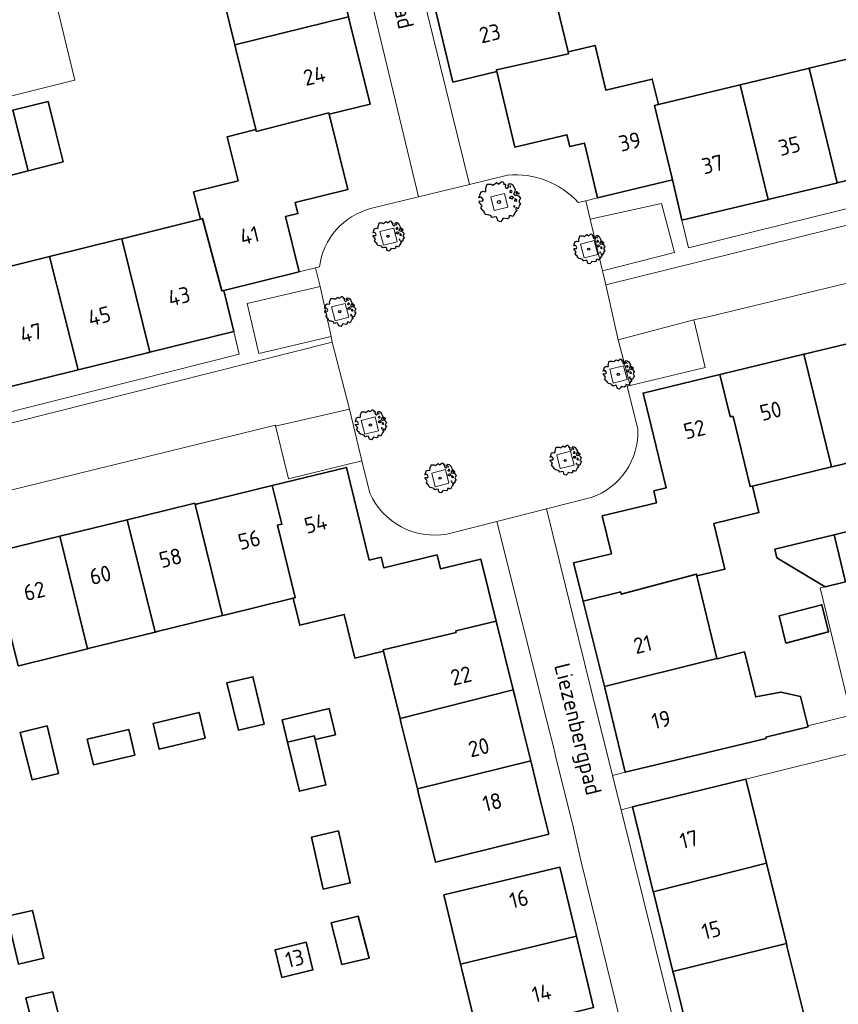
# Model space of a CAD drawing. Header units: metres. Extents: x 152391 to 157968, y 462336 to 467280.
# Tile 698 of 736: x 157218 to 157288, y 464611 to 464694. Entities that reach past the tile are written whole.
import ezdxf
from ezdxf.enums import TextEntityAlignment as Align

# ---------------------------------------------------------------- set-up
doc = ezdxf.new("R2010")
doc.units = ezdxf.units.M
doc.header["$LTSCALE"] = 0.75
doc.layers.get('0').update_dxf_attribs({"lineweight": 25})
for name, color, linetype, lineweight in [('B-GV-GR-BOOM-S', 252, 'Continuous', 25), ('B-WE-GR-GROENVOORZIENING-GV', 251, 'Continuous', 18), ('B-WE-OG-BEBOUWING-GV', 6, 'Continuous', 35), ('B-WE-OG-BEBOUWING-T18', 1, 'Continuous', 18), ('B-WE-OG-TERREIN_CULTUURSCHEIDING-GV', 251, 'Continuous', 18), ('B-WE-OG-TOPOGRAFIE-T18', 1, 'Continuous', 18), ('B-WE-VH-VERHARDING_BETONSTRAATSTEEN-GV', 251, 'Continuous', 18), ('B-WE-VH-VERHARDING_STRAATBAKSTEEN-GV', 251, 'Continuous', 18), ('B-WE-VH-VERHARDING_TEGEL-GV', 251, 'Continuous', 18)]:
    doc.layers.add(name, color=color, linetype=linetype, lineweight=lineweight)
doc.styles.add('NLCS-ISO-M750-T18', font='NLCS-ISO.ttf', dxfattribs={"height": 1.35})

# ---------------------------------------------------------------- blocks, each defined once
blk = doc.blocks.new('SGR-BOOM_21_30')
at = {"linetype": 'Continuous'}
for p, q in [((0.065, 1.581), (0.205, 1.712)), ((0.205, 1.712), (0.263, 1.729)), ((0.263, 1.729), (0.333, 1.696)), ((0.333, 1.696), (0.391, 1.647)), ((-1.633, 0.579), (-1.528, 0.875)), ((-1.528, 0.875), (-1.458, 0.858)), ((-1.458, 0.858), (-1.342, 0.908)), ((-1.342, 0.908), (-1.179, 0.858)), ((-1.179, 0.858), (-1.121, 0.924)), ((-1.133, 1.088), (-1.109, 1.187)), ((-1.121, 0.924), (-1.133, 1.088)), ((-1.109, 1.187), (-1.051, 1.335)), ((-1.051, 1.335), (-1.016, 1.499)), ((-1.016, 1.499), (-0.668, 1.499)), ((-0.668, 1.499), (-0.516, 1.433)), ((-0.516, 1.433), (-0.47, 1.45)), ((-0.47, 1.45), (-0.365, 1.548)), ((-0.365, 1.548), (-0.226, 1.647)), ((-0.226, 1.647), (-0.133, 1.581)), ((-0.133, 1.581), (-0.063, 1.515)), ((-0.063, 1.515), (0.065, 1.581)), ((0.402, 1.532), (0.379, 1.499)), ((0.379, 1.499), (0.53, 1.515)), ((0.391, 1.647), (0.402, 1.532)), ((0.542, 1.483), (0.507, 1.285)), ((0.507, 1.285), (0.565, 1.236)), ((0.53, 1.515), (0.542, 1.483)), ((0.565, 1.236), (0.693, 1.154)), ((0.693, 1.154), (0.751, 1.203)), ((0.751, 1.203), (0.798, 1.285)), ((0.786, 1.4), (0.891, 1.565)), ((0.798, 1.285), (0.786, 1.4)), ((0.891, 1.565), (1.019, 1.532)), ((0.937, 0.908), (0.891, 0.875)), ((0.891, 0.875), (0.926, 0.825)), ((0.972, 1.368), (0.926, 1.335)), ((0.926, 1.335), (0.949, 1.253)), ((0.926, 0.825), (0.984, 0.842)), ((0.972, 0.973), (0.937, 0.908)), ((0.949, 1.253), (0.961, 1.236)), ((0.961, 1.269), (0.972, 1.368)), ((1.03, 0.973), (0.972, 0.973)), ((0.984, 0.842), (1.03, 0.776)), ((1.019, 1.532), (1.158, 1.45)), ((1.077, 0.94), (1.03, 0.973)), ((1.03, 0.776), (1.077, 0.842)), ((1.124, 0.875), (1.077, 0.94)), ((1.077, 0.842), (1.124, 0.875)), ((1.158, 1.45), (1.251, 1.269)), ((1.251, 1.269), (1.379, 1.055)), ((1.379, 1.055), (1.321, 0.793)), ((1.472, 0.858), (1.438, 0.809)), ((1.542, 0.858), (1.472, 0.858)), ((1.624, 0.76), (1.542, 0.858)), ((-1.703, 0.365), (-1.656, 0.48)), ((-1.493, 0.415), (-1.703, 0.365)), ((-1.679, -0.029), (-1.668, 0.086)), ((-1.668, 0.086), (-1.389, 0.07)), ((-1.656, 0.48), (-1.598, 0.53)), ((-1.598, 0.53), (-1.633, 0.579)), ((-1.423, 0.333), (-1.493, 0.415)), ((-1.33, 0.185), (-1.423, 0.333)), ((-1.389, 0.07), (-1.33, 0.185)), ((0.926, 0.415), (0.891, 0.333)), ((0.891, 0.333), (1.03, 0.316)), ((1.054, 0.464), (0.926, 0.415)), ((1.03, 0.316), (1.112, 0.251)), ((1.112, 0.464), (1.054, 0.464)), ((1.217, 0.398), (1.112, 0.464)), ((1.112, 0.251), (1.205, 0.365)), ((1.205, 0.365), (1.24, 0.415)), ((1.321, 0.793), (1.228, 0.694)), ((1.228, 0.694), (1.275, 0.628)), ((1.275, 0.628), (1.379, 0.563)), ((1.344, 0.185), (1.31, 0.103)), ((1.434, 0.049), (1.31, 0.103)), ((1.356, 0.3), (1.344, 0.234)), ((1.344, 0.234), (1.344, 0.185)), ((1.426, 0.234), (1.356, 0.3)), ((1.379, 0.563), (1.438, 0.595)), ((1.472, 0.201), (1.426, 0.234)), ((1.434, 0.049), (1.507, 0.136)), ((1.438, 0.809), (1.461, 0.743)), ((1.438, 0.595), (1.565, 0.563)), ((1.461, 0.743), (1.531, 0.694)), ((1.507, 0.136), (1.472, 0.201)), ((1.531, 0.727), (1.635, 0.678)), ((1.531, 0.694), (1.542, 0.727)), ((1.565, 0.563), (1.635, 0.513)), ((1.728, 0.71), (1.624, 0.76)), ((1.635, 0.678), (1.728, 0.71)), ((1.635, 0.513), (1.81, 0.316)), ((1.717, 0.103), (1.67, 0.037)), ((1.67, 0.037), (1.763, -0.094)), ((1.81, 0.316), (1.717, 0.103)), ((-1.54, -0.177), (-1.679, -0.029)), ((-1.551, -0.505), (-1.493, -0.423)), ((-1.354, -0.752), (-1.551, -0.505)), ((-1.435, -0.324), (-1.54, -0.177)), ((-1.493, -0.423), (-1.435, -0.324)), ((-1.249, -0.784), (-1.354, -0.752)), ((-1.272, -0.899), (-1.249, -0.784)), ((1.286, -0.292), (1.24, -0.357)), ((1.24, -0.357), (1.251, -0.423)), ((1.263, -0.423), (1.333, -0.407)), ((1.333, -0.341), (1.286, -0.292)), ((1.333, -0.407), (1.333, -0.341)), ((1.368, -0.834), (1.356, -0.883)), ((1.484, -0.801), (1.368, -0.834)), ((1.461, -0.472), (1.391, -0.587)), ((1.391, -0.587), (1.426, -0.637)), ((1.426, -0.637), (1.496, -0.702)), ((1.577, -0.587), (1.461, -0.472)), ((1.496, -0.702), (1.484, -0.801)), ((1.658, -0.522), (1.577, -0.587)), ((1.682, -0.423), (1.658, -0.522)), ((1.717, -0.308), (1.682, -0.423)), ((1.845, -0.177), (1.717, -0.308)), ((1.763, -0.094), (1.845, -0.177)), ((-1.109, -1.047), (-1.272, -0.899)), ((-0.912, -1.08), (-1.109, -1.047)), ((-0.668, -1.179), (-0.912, -1.08)), ((-0.679, -1.294), (-0.668, -1.179)), ((-0.551, -1.326), (-0.679, -1.294)), ((-0.4, -1.261), (-0.551, -1.326)), ((-0.191, -1.277), (-0.4, -1.261)), ((-0.156, -1.425), (-0.191, -1.277)), ((-0.133, -1.491), (-0.156, -1.425)), ((-0.098, -1.606), (-0.133, -1.491)), ((0.112, -1.671), (-0.098, -1.606)), ((0.251, -1.524), (0.112, -1.671)), ((0.356, -1.376), (0.251, -1.524)), ((0.682, -1.441), (0.356, -1.376)), ((0.833, -1.359), (0.682, -1.441)), ((0.844, -1.162), (0.833, -1.359)), ((1.03, -1.179), (0.844, -1.162)), ((1.182, -1.244), (1.03, -1.179)), ((1.286, -1.014), (1.182, -1.244)), ((1.356, -0.883), (1.286, -1.014))]:
    blk.add_line(p, q, dxfattribs=at)
blk.add_circle((0, 0), 0.126, dxfattribs=at)
blk = doc.blocks.new('SGR-BOOM_0_20')
at = {"linetype": 'Continuous'}
for p, q in [((-0.85, 0.816), (-0.832, 0.89)), ((-0.832, 0.89), (-0.788, 1.001)), ((-0.788, 1.001), (-0.762, 1.124)), ((-0.762, 1.124), (-0.501, 1.124)), ((-0.501, 1.124), (-0.387, 1.075)), ((-0.387, 1.075), (-0.352, 1.087)), ((-0.352, 1.087), (-0.274, 1.161)), ((-0.274, 1.161), (-0.169, 1.235)), ((-0.169, 1.235), (-0.099, 1.186)), ((-0.099, 1.186), (-0.047, 1.137)), ((-0.047, 1.137), (0.049, 1.186)), ((0.049, 1.186), (0.154, 1.284)), ((0.154, 1.284), (0.197, 1.297)), ((0.197, 1.297), (0.25, 1.272)), ((0.25, 1.272), (0.293, 1.235)), ((0.302, 1.149), (0.284, 1.124)), ((0.284, 1.124), (0.398, 1.137)), ((0.293, 1.235), (0.302, 1.149)), ((0.407, 1.112), (0.38, 0.964)), ((0.38, 0.964), (0.424, 0.927)), ((0.398, 1.137), (0.407, 1.112)), ((0.424, 0.927), (0.52, 0.865)), ((0.52, 0.865), (0.564, 0.902)), ((0.564, 0.902), (0.598, 0.964)), ((0.59, 1.05), (0.668, 1.173)), ((0.598, 0.964), (0.59, 1.05)), ((0.668, 1.173), (0.764, 1.149)), ((0.729, 1.026), (0.694, 1.001)), ((0.694, 1.001), (0.712, 0.939)), ((0.712, 0.939), (0.721, 0.927)), ((0.721, 0.952), (0.729, 1.026)), ((0.764, 1.149), (0.869, 1.087)), ((0.869, 1.087), (0.939, 0.952)), ((0.939, 0.952), (1.035, 0.792)), ((-1.277, 0.274), (-1.242, 0.36)), ((-1.12, 0.311), (-1.277, 0.274)), ((-1.259, -0.022), (-1.251, 0.065)), ((-1.251, 0.065), (-1.041, 0.052)), ((-1.242, 0.36), (-1.198, 0.397)), ((-1.225, 0.434), (-1.146, 0.656)), ((-1.198, 0.397), (-1.225, 0.434)), ((-1.146, 0.656), (-1.094, 0.644)), ((-1.068, 0.249), (-1.12, 0.311)), ((-1.094, 0.644), (-1.007, 0.681)), ((-0.998, 0.139), (-1.068, 0.249)), ((-1.041, 0.052), (-0.998, 0.139)), ((-1.007, 0.681), (-0.884, 0.644)), ((-0.884, 0.644), (-0.841, 0.693)), ((-0.841, 0.693), (-0.85, 0.816)), ((0.703, 0.681), (0.668, 0.656)), ((0.668, 0.656), (0.694, 0.619)), ((0.694, 0.311), (0.668, 0.249)), ((0.668, 0.249), (0.773, 0.237)), ((0.694, 0.619), (0.738, 0.631)), ((0.79, 0.348), (0.694, 0.311)), ((0.729, 0.73), (0.703, 0.681)), ((0.773, 0.73), (0.729, 0.73)), ((0.738, 0.631), (0.773, 0.582)), ((0.808, 0.705), (0.773, 0.73)), ((0.773, 0.582), (0.808, 0.631)), ((0.773, 0.237), (0.834, 0.188)), ((0.834, 0.348), (0.79, 0.348)), ((0.843, 0.656), (0.808, 0.705)), ((0.808, 0.631), (0.843, 0.656)), ((0.912, 0.299), (0.834, 0.348)), ((0.834, 0.188), (0.904, 0.274)), ((0.904, 0.274), (0.93, 0.311)), ((0.991, 0.594), (0.921, 0.521)), ((0.921, 0.521), (0.956, 0.471)), ((0.956, 0.471), (1.035, 0.422)), ((1.008, 0.139), (0.982, 0.077)), ((1.075, 0.037), (0.982, 0.077)), ((1.035, 0.792), (0.991, 0.594)), ((1.017, 0.225), (1.008, 0.176)), ((1.008, 0.176), (1.008, 0.139)), ((1.069, 0.176), (1.017, 0.225)), ((1.035, 0.422), (1.078, 0.447)), ((1.104, 0.151), (1.069, 0.176)), ((1.075, 0.037), (1.13, 0.102)), ((1.104, 0.644), (1.078, 0.607)), ((1.078, 0.607), (1.096, 0.557)), ((1.078, 0.447), (1.174, 0.422)), ((1.096, 0.557), (1.148, 0.521)), ((1.157, 0.644), (1.104, 0.644)), ((1.13, 0.102), (1.104, 0.151)), ((1.148, 0.545), (1.226, 0.508)), ((1.148, 0.521), (1.157, 0.545)), ((1.218, 0.57), (1.157, 0.644)), ((1.174, 0.422), (1.226, 0.385)), ((1.296, 0.533), (1.218, 0.57)), ((1.226, 0.508), (1.296, 0.533)), ((1.226, 0.385), (1.357, 0.237)), ((1.287, 0.077), (1.253, 0.028)), ((1.253, 0.028), (1.322, -0.071)), ((1.357, 0.237), (1.287, 0.077)), ((-1.155, -0.132), (-1.259, -0.022)), ((-1.164, -0.379), (-1.12, -0.317)), ((-1.015, -0.564), (-1.164, -0.379)), ((-1.076, -0.243), (-1.155, -0.132)), ((-1.12, -0.317), (-1.076, -0.243)), ((-0.937, -0.588), (-1.015, -0.564)), ((-0.954, -0.675), (-0.937, -0.588)), ((-0.832, -0.785), (-0.954, -0.675)), ((-0.684, -0.81), (-0.832, -0.785)), ((-0.501, -0.884), (-0.684, -0.81)), ((0.965, -0.761), (0.886, -0.933)), ((0.965, -0.219), (0.93, -0.268)), ((0.93, -0.268), (0.939, -0.317)), ((0.947, -0.317), (1, -0.305)), ((1, -0.256), (0.965, -0.219)), ((1.017, -0.662), (0.965, -0.761)), ((1, -0.305), (1, -0.256)), ((1.026, -0.625), (1.017, -0.662)), ((1.113, -0.601), (1.026, -0.625)), ((1.096, -0.354), (1.043, -0.44)), ((1.043, -0.44), (1.069, -0.477)), ((1.069, -0.477), (1.122, -0.527)), ((1.183, -0.44), (1.096, -0.354)), ((1.122, -0.527), (1.113, -0.601)), ((1.244, -0.391), (1.183, -0.44)), ((1.261, -0.317), (1.244, -0.391)), ((1.287, -0.231), (1.261, -0.317)), ((1.383, -0.132), (1.287, -0.231)), ((1.322, -0.071), (1.383, -0.132)), ((-0.509, -0.97), (-0.501, -0.884)), ((-0.413, -0.995), (-0.509, -0.97)), ((-0.3, -0.946), (-0.413, -0.995)), ((-0.143, -0.958), (-0.3, -0.946)), ((-0.117, -1.069), (-0.143, -0.958)), ((-0.099, -1.118), (-0.117, -1.069)), ((-0.073, -1.204), (-0.099, -1.118)), ((0.084, -1.254), (-0.073, -1.204)), ((0.188, -1.143), (0.084, -1.254)), ((0.267, -1.032), (0.188, -1.143)), ((0.511, -1.081), (0.267, -1.032)), ((0.625, -1.019), (0.511, -1.081)), ((0.633, -0.872), (0.625, -1.019)), ((0.773, -0.884), (0.633, -0.872)), ((0.886, -0.933), (0.773, -0.884))]:
    blk.add_line(p, q, dxfattribs=at)
blk.add_circle((0, 0), 0.0948, dxfattribs=at)

msp = doc.modelspace()

# ---------------------------------------------------------------- linework, layer by layer
at = {"layer": 'B-WE-GR-GROENVOORZIENING-GV'}
for points in [[(157258.592, 464678.268), (157259.756, 464678.564), (157259.46, 464679.727), (157258.297, 464679.431)], [(157249.206, 464675.334), (157250.37, 464675.63), (157250.074, 464676.793), (157248.911, 464676.497)], [(157266.198, 464674.267), (157267.362, 464674.563), (157267.066, 464675.726), (157265.903, 464675.43)], [(157245.108, 464668.944), (157246.272, 464669.24), (157245.976, 464670.403), (157244.813, 464670.107)], [(157268.678, 464663.662), (157269.842, 464663.958), (157269.546, 464665.121), (157268.383, 464664.825)], [(157247.625, 464659.326), (157248.789, 464659.622), (157248.493, 464660.785), (157247.33, 464660.489)], [(157264.187, 464656.418), (157265.351, 464656.714), (157265.055, 464657.877), (157263.892, 464657.581)], [(157253.596, 464654.868), (157254.76, 464655.164), (157254.464, 464656.327), (157253.301, 464656.031)]]:
    msp.add_lwpolyline(points, close=True, dxfattribs=at)
at = {"layer": 'B-WE-OG-BEBOUWING-GV'}
for points in [[(157244.523, 464701.644), (157234.89, 464699.295), (157234.938, 464699.102), (157231.657, 464698.275), (157232.413, 464695.167), (157235.734, 464695.885), (157236.615, 464692.326), (157246.246, 464694.684), (157244.604, 464701.317)], [(157264.856, 464691.713), (157263.225, 464698.513), (157263.19, 464698.659), (157253.396, 464696.245), (157253.425, 464696.124), (157255.096, 464689.156), (157258.812, 464690.046), (157258.775, 464690.199), (157264.893, 464691.557)], [(157246.246, 464694.684), (157236.615, 464692.326), (157236.709, 464691.945), (157238.395, 464685.132), (157238.433, 464684.977), (157244.584, 464686.553), (157244.608, 464686.442), (157248.078, 464687.284), (157246.338, 464694.311)], [(157264.856, 464691.713), (157264.893, 464691.557), (157258.775, 464690.199), (157258.812, 464690.046), (157260.345, 464683.648), (157264.748, 464684.702), (157264.991, 464683.692), (157266.237, 464683.991), (157267.351, 464679.349), (157273.68, 464680.867), (157272.172, 464687.188), (157272.498, 464687.267), (157271.983, 464689.413), (157268.051, 464688.47), (157267.141, 464692.261)], [(157285.275, 464690.326), (157287.652, 464680.612), (157293.518, 464682.017), (157293.625, 464682.043), (157291.27, 464691.762), (157291.086, 464691.718)], [(157287.652, 464680.612), (157285.275, 464690.326), (157285.198, 464690.308), (157279.424, 464688.926), (157281.803, 464679.21), (157287.595, 464680.598)], [(157281.803, 464679.21), (157279.424, 464688.926), (157272.498, 464687.267), (157272.172, 464687.188), (157273.68, 464680.867), (157274.497, 464677.46), (157281.716, 464679.189)], [(157221.468, 464684.877), (157220.813, 464687.513), (157217.826, 464686.78), (157219.113, 464681.647), (157222.082, 464682.404)], [(157219.113, 464681.647), (157217.826, 464686.78), (157214.975, 464686.081), (157215.629, 464683.406), (157216.239, 464680.914)], [(157244.608, 464686.442), (157244.584, 464686.553), (157238.433, 464684.977), (157238.395, 464685.132), (157235.97, 464684.532), (157236.894, 464680.794), (157233.126, 464679.862), (157233.701, 464677.537), (157233.887, 464677.587), (157235.52, 464671.465), (157235.683, 464671.505), (157242.06, 464673.085), (157240.903, 464677.758), (157241.965, 464678.021), (157241.732, 464678.965), (157246.197, 464680.071)], [(157227.048, 464675.889), (157229.428, 464666.277), (157236.541, 464668.038), (157235.683, 464671.505), (157235.52, 464671.465), (157233.887, 464677.587), (157233.701, 464677.537)], [(157229.428, 464666.277), (157227.048, 464675.889), (157226.857, 464675.842), (157220.93, 464674.374), (157223.337, 464664.771), (157229.225, 464666.227)], [(157215.104, 464672.93), (157217.522, 464663.332), (157223.337, 464664.771), (157220.93, 464674.374), (157215.143, 464672.94)], [(157293.043, 464657.977), (157290.724, 464667.521), (157290.504, 464667.468), (157284.964, 464666.129), (157284.823, 464666.095), (157287.157, 464656.551), (157287.308, 464656.588)], [(157280.467, 464654.931), (157287.157, 464656.551), (157284.823, 464666.095), (157277.96, 464664.436), (157277.714, 464664.377), (157278.583, 464660.821), (157278.821, 464660.82), (157280.26, 464654.881)], [(157277.714, 464664.377), (157271.206, 464662.803), (157271.878, 464660.027), (157273.15, 464654.77), (157272.105, 464654.517), (157272.345, 464653.523), (157267.746, 464652.408), (157268.523, 464649.202), (157265.319, 464648.427), (157266.127, 464645.189), (157269.308, 464645.96), (157269.357, 464645.759), (157275.726, 464647.467), (157275.764, 464647.311), (157278.129, 464647.884), (157277.192, 464651.758), (157281.011, 464652.682), (157280.467, 464654.931), (157280.26, 464654.881), (157278.821, 464660.82), (157278.583, 464660.821)], [(157239.773, 464654.97), (157240.606, 464651.699), (157240.233, 464651.613), (157241.743, 464645.48), (157241.556, 464645.433), (157242.121, 464643.137), (157245.884, 464644.062), (157246.794, 464640.361), (157249.208, 464640.954), (157249.182, 464641.055), (157255.365, 464642.53), (157255.339, 464642.654), (157258.749, 464643.493), (157257.45, 464648.744), (157254.046, 464647.907), (157253.752, 464649.102), (157249.252, 464647.995), (157249.028, 464648.905), (157248, 464648.653), (157246.07, 464656.515)], [(157233.251, 464653.37), (157235.587, 464643.964), (157235.857, 464644.031), (157241.556, 464645.433), (157241.743, 464645.48), (157240.233, 464651.613), (157240.606, 464651.699), (157239.773, 464654.97), (157233.572, 464653.449)], [(157235.587, 464643.964), (157233.251, 464653.37), (157233.224, 464653.479), (157230.715, 464652.852), (157227.486, 464652.066), (157229.865, 464642.556), (157230.033, 464642.597)], [(157221.784, 464650.679), (157224.145, 464641.149), (157224.206, 464641.164), (157229.865, 464642.556), (157227.486, 464652.066)], [(157293.552, 464648.094), (157293.071, 464650.186), (157292.622, 464652.029), (157289.546, 464651.322), (157287.389, 464650.797), (157288.357, 464646.826)], [(157218.256, 464639.699), (157218.311, 464639.713), (157224.145, 464641.149), (157221.784, 464650.679), (157215.875, 464649.242)], [(157287.389, 464650.797), (157282.367, 464649.591), (157282.544, 464648.853), (157286.617, 464646.402), (157288.357, 464646.826)], [(157275.764, 464647.311), (157275.726, 464647.467), (157269.357, 464645.759), (157269.308, 464645.96), (157266.127, 464645.189), (157267.933, 464637.955), (157277.456, 464640.327)], [(157283.291, 464641.631), (157286.913, 464642.59), (157286.346, 464644.874), (157282.724, 464643.928)], [(157260.206, 464637.653), (157258.749, 464643.493), (157255.339, 464642.654), (157255.365, 464642.53), (157249.182, 464641.055), (157249.208, 464640.954), (157250.615, 464635.237)], [(157277.456, 464640.327), (157267.933, 464637.955), (157267.965, 464637.824), (157269.697, 464630.68), (157281.614, 464633.55), (157281.591, 464633.642), (157285.171, 464634.533), (157285.151, 464634.616), (157284.53, 464637.111), (157282.875, 464637.479), (157280.745, 464637.066), (157279.805, 464640.875), (157277.465, 464640.29)], [(157239.113, 464634.764), (157238.151, 464638.776), (157235.935, 464638.245), (157236.916, 464634.238)], [(157250.615, 464635.237), (157250.693, 464634.918), (157252.079, 464629.287), (157261.682, 464631.661), (157260.989, 464634.478), (157260.334, 464637.141), (157260.206, 464637.653)], [(157234.115, 464633.567), (157233.593, 464635.746), (157229.689, 464634.809), (157230.21, 464632.632)], [(157243.415, 464633.444), (157245.146, 464633.859), (157244.612, 464636.082), (157240.633, 464635.128), (157241.085, 464633.246), (157243.352, 464633.768)], [(157221.678, 464630.59), (157220.716, 464634.607), (157218.434, 464634.061), (157219.441, 464630.054)], [(157228.15, 464632.139), (157227.629, 464634.316), (157224.11, 464633.474), (157224.648, 464631.301)], [(157243.415, 464633.444), (157243.352, 464633.768), (157241.085, 464633.246), (157242.087, 464629.067), (157244.334, 464629.605)], [(157252.079, 464629.287), (157252.15, 464628.997), (157253.606, 464623.078), (157263.212, 464625.441), (157262.492, 464628.368), (157261.682, 464631.661)], [(157272.063, 464620.562), (157281.658, 464622.992), (157279.906, 464630.11), (157270.295, 464627.745)], [(157244.115, 464620.788), (157246.39, 464621.303), (157245.392, 464625.709), (157243.116, 464625.194)], [(157255.736, 464614.435), (157265.555, 464616.796), (157264.144, 464622.654), (157254.327, 464620.29)], [(157281.658, 464622.992), (157272.063, 464620.562), (157272.075, 464620.512), (157273.726, 464613.802), (157283.336, 464616.173), (157281.691, 464622.858)], [(157218.297, 464614.421), (157220.434, 464614.926), (157219.477, 464618.983), (157217.339, 464618.478)], [(157247.074, 464618.493), (157244.769, 464617.921), (157245.693, 464614.386), (157248.007, 464614.925)], [(157265.555, 464616.796), (157255.736, 464614.435), (157255.85, 464613.963), (157257.218, 464608.282), (157267.01, 464610.755), (157265.644, 464616.425)], [(157242.654, 464616.293), (157240.027, 464615.65), (157240.604, 464613.294), (157243.231, 464613.937)], [(157283.336, 464616.173), (157273.726, 464613.802), (157273.795, 464613.52), (157275.554, 464606.372), (157279.235, 464607.277), (157279.197, 464607.432), (157285.154, 464608.788), (157285.116, 464608.943), (157283.417, 464615.846)], [(157221.215, 464612.071), (157218.929, 464611.558), (157219.942, 464607.431), (157222.217, 464607.989)]]:
    msp.add_lwpolyline(points, close=True, dxfattribs=at)
at = {"layer": 'B-WE-OG-TERREIN_CULTUURSCHEIDING-GV'}
msp.add_lwpolyline([(157219.079, 464705.758), (157198.119, 464703.518), (157203.397, 464682.394), (157212.165, 464684.566), (157211.675, 464686.504), (157223.027, 464689.316), (157223.072, 464689.327)], close=True, dxfattribs=at)
at = {"layer": 'B-WE-VH-VERHARDING_BETONSTRAATSTEEN-GV'}
for points in [[(157311.698, 464684.181), (157275.059, 464675.126), (157274.497, 464677.46), (157273.68, 464680.867), (157267.351, 464679.349), (157266.339, 464679.106), (157266.717, 464677.539), (157272.77, 464678.881), (157273.868, 464674.707), (157267.761, 464673.17), (157268.046, 464671.992), (157306.041, 464681.383)], [(157344.539, 464642.303), (157343.877, 464645.072), (157336.877, 464674.414), (157319.117, 464684.552), (157313.961, 464683.321), (157306.041, 464681.383), (157268.046, 464671.992), (157269.103, 464667.307), (157275.508, 464669.001), (157276.825, 464669.305), (157308.314, 464676.918), (157308.335, 464676.832), (157315.728, 464678.513), (157318.801, 464679.272), (157332.45, 464671.481), (157339.032, 464643.916), (157342.752, 464628.823), (157342.89, 464627.396), (157342.619, 464625.987), (157334.944, 464604.955)]]:
    msp.add_lwpolyline(points, dxfattribs=at)
for points in [[(157273.868, 464674.707), (157272.77, 464678.881), (157266.717, 464677.539), (157267.761, 464673.17)], [(157244.872, 464667.116), (157244.766, 464667.614), (157238.663, 464666.17), (157237.655, 464670.396), (157243.837, 464671.841), (157243.446, 464673.428), (157242.06, 464673.085), (157235.683, 464671.505), (157236.541, 464668.038), (157236.998, 464666.103), (157210.794, 464659.501), (157209.168, 464659.091), (157207.906, 464658.797), (157184.277, 464652.944), (157184.505, 464652.061), (157208.134, 464657.881), (157211.019, 464658.583)], [(157243.837, 464671.841), (157237.655, 464670.396), (157238.663, 464666.17), (157244.766, 464667.614)], [(157270.117, 464663.459), (157276.45, 464664.97), (157275.508, 464669.001), (157269.103, 464667.307)], [(157240.071, 464659.996), (157246.326, 464661.445), (157244.872, 464667.116), (157211.019, 464658.583), (157208.134, 464657.881), (157184.505, 464652.061), (157185.751, 464647.227), (157185.945, 464646.451), (157207.7, 464652.116), (157207.693, 464652.145), (157240.05, 464660.083)], [(157246.326, 464661.445), (157240.071, 464659.996), (157240.088, 464659.928), (157241.174, 464655.556), (157247.383, 464657.078)]]:
    msp.add_lwpolyline(points, close=True, dxfattribs=at)
at = {"layer": 'B-WE-VH-VERHARDING_STRAATBAKSTEEN-GV'}
for points in [[(157259.716, 464681.274), (157256.485, 464680.483), (157252.183, 464679.43), (157248.12, 464678.435)], [(157270.764, 464659.756), (157269.859, 464663.396), (157270.117, 464663.459), (157269.103, 464667.307), (157268.046, 464671.992), (157267.761, 464673.17), (157266.717, 464677.539), (157266.339, 464679.106), (157265.707, 464678.955)], [(157243.793, 464673.514), (157243.446, 464673.428), (157243.837, 464671.841), (157244.766, 464667.614), (157244.872, 464667.116), (157246.326, 464661.445), (157247.383, 464657.078), (157248.053, 464654.331)], [(157254.581, 464650.854), (157258.825, 464651.93), (157263.019, 464652.993), (157266.803, 464653.952)]]:
    msp.add_lwpolyline(points, dxfattribs=at)
for points in [[(157265.707, 464678.955, 0.23389), (157259.716, 464681.274)], [(157248.12, 464678.435, 0.307952), (157243.793, 464673.514)], [(157266.803, 464653.952, 0.330267), (157270.764, 464659.756)], [(157248.053, 464654.331, 0.342949), (157254.581, 464650.854)]]:
    msp.add_lwpolyline(points, format="xyb", dxfattribs=at)
for points in [[(157258.592, 464678.268), (157258.297, 464679.431), (157259.46, 464679.727), (157259.756, 464678.564)], [(157249.206, 464675.334), (157248.911, 464676.497), (157250.074, 464676.793), (157250.37, 464675.63)], [(157266.198, 464674.267), (157265.903, 464675.43), (157267.066, 464675.726), (157267.362, 464674.563)], [(157245.108, 464668.944), (157244.813, 464670.107), (157245.976, 464670.403), (157246.272, 464669.24)], [(157268.678, 464663.662), (157268.383, 464664.825), (157269.546, 464665.121), (157269.842, 464663.958)], [(157247.625, 464659.326), (157247.33, 464660.489), (157248.493, 464660.785), (157248.789, 464659.622)], [(157264.187, 464656.418), (157263.892, 464657.581), (157265.055, 464657.877), (157265.351, 464656.714)], [(157253.596, 464654.868), (157253.301, 464656.031), (157254.464, 464656.327), (157254.76, 464655.164)]]:
    msp.add_lwpolyline(points, close=True, dxfattribs=at)
at = {"layer": 'B-WE-VH-VERHARDING_TEGEL-GV'}
for points in [[(157250.88, 464703.305), (157250.593, 464704.471), (157250.354, 464705.442), (157248.745, 464711.996), (157245.789, 464711.245), (157244.603, 464710.96), (157245.06, 464709.061), (157252.183, 464679.43), (157256.485, 464680.483)], [(157265.968, 464623.093), (157267.288, 464617.696), (157267.399, 464617.242), (157272.445, 464596.619), (157276.734, 464597.667), (157269.34, 464627.51), (157268.615, 464630.409), (157266.796, 464637.679), (157263.019, 464652.993), (157258.825, 464651.93), (157263.049, 464635.027), (157263.74, 464632.262), (157263.759, 464632.183), (157265.315, 464625.958)]]:
    msp.add_lwpolyline(points, close=True, dxfattribs=at)
msp.add_lwpolyline([(157288.357, 464646.826), (157286.617, 464646.402), (157286.204, 464646.303), (157288.83, 464635.507), (157285.151, 464634.616), (157285.171, 464634.533), (157281.591, 464633.642), (157281.614, 464633.55), (157269.697, 464630.68), (157268.615, 464630.409), (157269.34, 464627.51), (157270.295, 464627.745), (157279.906, 464630.11), (157289.709, 464632.522)], dxfattribs=at)

# ---------------------------------------------------------------- block references
at = {"layer": 'B-GV-GR-BOOM-S', "transparency": 33554559}
for name, p in [('SGR-BOOM_21_30', (157259, 464679)), ('SGR-BOOM_0_20', (157249.6, 464676.1)), ('SGR-BOOM_0_20', (157266.6, 464675)), ('SGR-BOOM_0_20', (157245.5, 464669.7)), ('SGR-BOOM_0_20', (157269.1, 464664.4)), ('SGR-BOOM_0_20', (157248.1, 464660.1)), ('SGR-BOOM_0_20', (157264.6, 464657.1)), ('SGR-BOOM_0_20', (157254, 464655.6))]:
    msp.add_blockref(name, p, dxfattribs=at)

# ---------------------------------------------------------------- texts
at = {"layer": 'B-WE-OG-BEBOUWING-T18', "style": 'NLCS-ISO-M750-T18'}
for s, rotation, p in [('23', 13.5, (157258.219, 464693.288)), ('24', 13.9, (157243.359, 464689.698)), ('39', 13.5, (157270.074, 464684.116)), ('35', 13.5, (157283.586, 464683.751)), ('37', 13.5, (157277.086, 464682.193)), ('41', 13.9, (157237.861, 464676.166)), ('43', 13.9, (157231.889, 464671.007)), ('45', 13.9, (157225.139, 464669.337)), ('47', 13.9, (157219.362, 464667.908)), ('50', 13.6, (157282.013, 464661.3)), ('52', 13.6, (157275.553, 464659.739)), ('54', 13.8, (157243.466, 464651.757)), ('56', 13.8, (157237.84, 464650.377)), ('58', 13.7, (157231.171, 464648.846)), ('60', 13.6, (157225.224, 464647.399)), ('62', 13.6, (157219.643, 464646.042)), ('21', 14, (157271.167, 464641.515)), ('22', 14, (157255.782, 464638.861)), ('19', 13.6, (157272.732, 464635.139)), ('20', 13.8, (157257.285, 464632.79)), ('18', 13.8, (157258.425, 464628.156)), ('17', 13.8, (157275.092, 464624.99)), ('16', 13.5, (157260.683, 464619.943)), ('15', 13.8, (157276.98, 464617.321)), ('13', 13.8, (157241.69, 464614.91)), ('14', 13.5, (157262.602, 464611.975))]:
    msp.add_text(s, height=1.35, rotation=rotation, dxfattribs=at).set_placement(p, align=Align.MIDDLE)
at = {"layer": 'B-WE-OG-TOPOGRAFIE-T18', "style": 'NLCS-ISO-M750-T18'}
for rotation, p in [(283.1, (157249.678, 464699.225)), (284, (157265.499, 464634.292))]:
    msp.add_text('Liezenbergpad', height=1.35, rotation=rotation, dxfattribs=at).set_placement(p, align=Align.MIDDLE)

doc.saveas('drawing.dxf')
